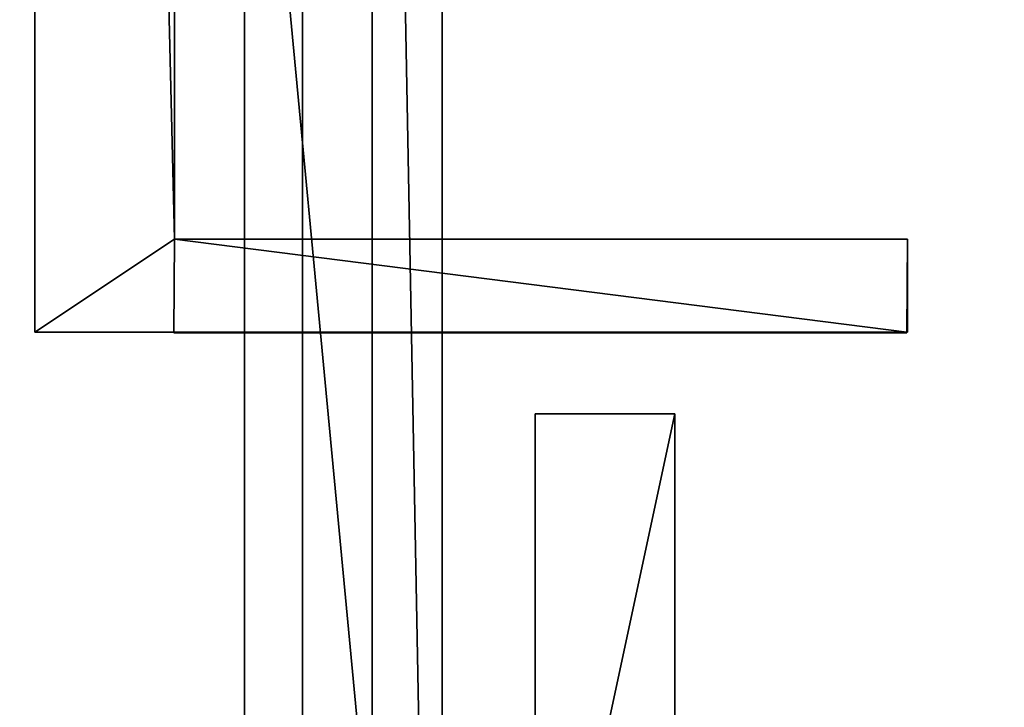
# Model space of a CAD drawing. Header units: millimetres. Extents: x -2186 to 54581, y -1552 to 34223.
# Tile 405 of 656: x 7172 to 8246, y 18456 to 19207. Entities that reach past the tile are written whole.
import ezdxf

# ---------------------------------------------------------------- set-up
doc = ezdxf.new("R2010")
doc.units = ezdxf.units.MM
for name, color, linetype, true_color in [('B1_IfcSlab', 7, 'Continuous', 0xb7bfc4), ('B2_IfcSlab', 7, 'Continuous', 0xb7bfc4), ('B3_IfcSlab', 7, 'Continuous', 0xb7bfc4), ('B4_IfcSlab', 7, 'Continuous', 0xb7bfc4), ('B5_IfcSlab', 7, 'Continuous', 0xb7bfc4), ('B6_IfcSlab', 7, 'Continuous', 0xb7bfc4), ('B7_IfcSlab', 7, 'Continuous', 0xb7bfc4), ('B8_IfcSlab', 7, 'Continuous', 0xb7bfc4), ('F02_IfcSlab', 7, 'Continuous', 0xb7bfc4), ('F03_IfcSlab', 7, 'Continuous', 0xb7bfc4), ('F04_IfcSlab', 7, 'Continuous', 0xb7bfc4), ('F04_IfcWall', 7, 'Continuous', 0xd8d1bf), ('F05_IfcSlab', 7, 'Continuous', 0xb7bfc4), ('F05_IfcWall', 7, 'Continuous', 0xd8d1bf), ('F06_IfcSlab', 7, 'Continuous', 0xb7bfc4), ('F07_IfcSlab', 7, 'Continuous', 0xb7bfc4), ('F07_IfcWall', 7, 'Continuous', 0xd8d1bf), ('F08_IfcSlab', 7, 'Continuous', 0xb7bfc4), ('F08_IfcWall', 7, 'Continuous', 0xd8d1bf), ('F09_IfcSlab', 7, 'Continuous', 0xb7bfc4), ('F09_IfcWall', 7, 'Continuous', 0xd8d1bf), ('F10_IfcSlab', 7, 'Continuous', 0xb7bfc4), ('F10_IfcWall', 7, 'Continuous', 0xd8d1bf), ('F11_IfcSlab', 7, 'Continuous', 0xb7bfc4), ('F11_IfcWall', 7, 'Continuous', 0xd8d1bf), ('F12_IfcSlab', 7, 'Continuous', 0xb7bfc4), ('F12_IfcWall', 7, 'Continuous', 0xd8d1bf), ('F13_IfcSlab', 7, 'Continuous', 0xb7bfc4), ('F13_IfcWall', 7, 'Continuous', 0xd8d1bf), ('F14_IfcSlab', 7, 'Continuous', 0xb7bfc4), ('F14_IfcWall', 7, 'Continuous', 0xd8d1bf), ('F15_IfcSlab', 7, 'Continuous', 0xb7bfc4), ('F15_IfcWall', 7, 'Continuous', 0xd8d1bf), ('F16_IfcSlab', 7, 'Continuous', 0xb7bfc4), ('F16_IfcWall', 7, 'Continuous', 0xd8d1bf), ('F17_IfcSlab', 7, 'Continuous', 0xb7bfc4), ('F17_IfcWall', 7, 'Continuous', 0xd8d1bf), ('F18_IfcSlab', 7, 'Continuous', 0xb7bfc4), ('F19_IfcSlab', 7, 'Continuous', 0xb7bfc4), ('F19_IfcWall', 7, 'Continuous', 0xd8d1bf), ('RF_IfcSlab', 7, 'Continuous', 0xb7bfc4)]:
    doc.layers.add(name, color=color, linetype=linetype, true_color=true_color)

msp = doc.modelspace()

# ---------------------------------------------------------------- linework, layer by layer
at = {"layer": 'B1_IfcSlab'}
for points in [[(13680.5, 24626.4, -5000), (-987.3, 33023.4, -5000), (13680.5, 17429, -5000)], [(13680.5, 17429, -5000), (-987.3, 33023.4, -5000), (-987.3, -211.7, -5000)], [(-987.3, 33023.4, -5250), (13680.5, 24626.4, -5250), (13680.5, 17429, -5250)], [(-987.3, 33023.4, -5250), (13680.5, 17429, -5250), (-987.3, -211.7, -5250)]]:
    msp.add_3dface(points, dxfattribs=at)
at = {"layer": 'B2_IfcSlab'}
for points in [[(13680.5, 24626.4, -9000), (-987.3, 33023.4, -9000), (13680.5, 17429, -9000)], [(13680.5, 17429, -9000), (-987.3, 33023.4, -9000), (-987.3, -211.7, -9000)], [(-987.3, 33023.4, -9250), (13680.5, 24626.4, -9250), (13680.5, 17429, -9250)], [(-987.3, 33023.4, -9250), (13680.5, 17429, -9250), (-987.3, -211.7, -9250)]]:
    msp.add_3dface(points, dxfattribs=at)
at = {"layer": 'B3_IfcSlab'}
for points in [[(13680.5, 24626.4, -12600), (-987.3, 33023.4, -12600), (13680.5, 17429, -12600)], [(13680.5, 17429, -12600), (-987.3, 33023.4, -12600), (-987.3, -211.7, -12600)], [(-987.3, 33023.4, -12850), (13680.5, 24626.4, -12850), (13680.5, 17429, -12850)], [(-987.3, 33023.4, -12850), (13680.5, 17429, -12850), (-987.3, -211.7, -12850)]]:
    msp.add_3dface(points, dxfattribs=at)
at = {"layer": 'B4_IfcSlab'}
for points in [[(13680.5, 24626.4, -16200), (-987.3, 33023.4, -16200), (13680.5, 17429, -16200)], [(13680.5, 17429, -16200), (-987.3, 33023.4, -16200), (-987.3, -211.7, -16200)], [(-987.3, 33023.4, -16450), (13680.5, 24626.4, -16450), (13680.5, 17429, -16450)], [(-987.3, 33023.4, -16450), (13680.5, 17429, -16450), (-987.3, -211.7, -16450)]]:
    msp.add_3dface(points, dxfattribs=at)
at = {"layer": 'B5_IfcSlab'}
for points in [[(13680.5, 24626.4, -19800), (-987.3, 33023.4, -19800), (13680.5, 17429, -19800)], [(13680.5, 17429, -19800), (-987.3, 33023.4, -19800), (-987.3, -211.7, -19800)], [(-987.3, 33023.4, -20050), (13680.5, 24626.4, -20050), (13680.5, 17429, -20050)], [(-987.3, 33023.4, -20050), (13680.5, 17429, -20050), (-987.3, -211.7, -20050)]]:
    msp.add_3dface(points, dxfattribs=at)
at = {"layer": 'B6_IfcSlab'}
for points in [[(13680.5, 24626.4, -23400), (-987.3, 33023.4, -23400), (13680.5, 17429, -23400)], [(13680.5, 17429, -23400), (-987.3, 33023.4, -23400), (-987.3, -211.7, -23400)], [(-987.3, 33023.4, -23650), (13680.5, 24626.4, -23650), (13680.5, 17429, -23650)], [(-987.3, 33023.4, -23650), (13680.5, 17429, -23650), (-987.3, -211.7, -23650)]]:
    msp.add_3dface(points, dxfattribs=at)
at = {"layer": 'B7_IfcSlab'}
for points in [[(13680.5, 24626.4, -27000), (-987.3, 33023.4, -27000), (13680.5, 17429, -27000)], [(13680.5, 17429, -27000), (-987.3, 33023.4, -27000), (-987.3, -211.7, -27000)], [(-987.3, 33023.4, -27250), (13680.5, 24626.4, -27250), (13680.5, 17429, -27250)], [(-987.3, 33023.4, -27250), (13680.5, 17429, -27250), (-987.3, -211.7, -27250)]]:
    msp.add_3dface(points, dxfattribs=at)
at = {"layer": 'B8_IfcSlab'}
for points in [[(13680.5, 24626.4, -30600), (-987.3, 33023.4, -30600), (13680.5, 17429, -30600)], [(13680.5, 17429, -30600), (-987.3, 33023.4, -30600), (-987.3, -211.7, -30600)], [(-987.3, 33023.4, -30850), (13680.5, 24626.4, -30850), (13680.5, 17429, -30850)], [(-987.3, 33023.4, -30850), (13680.5, 17429, -30850), (-987.3, -211.7, -30850)]]:
    msp.add_3dface(points, dxfattribs=at)
at = {"layer": 'F02_IfcSlab'}
for points in [[(13680.5, 24626.4, 6000), (-846.2, 25826, 6000), (13680.5, 17429, 6000)], [(13680.5, 17429, 6000), (-846.2, 25826, 6000), (-846.2, 1552.4, 6000)], [(-846.2, 25826, 5750), (13680.5, 24626.4, 5750), (13680.5, 17429, 5750)], [(-846.2, 25826, 5750), (13680.5, 17429, 5750), (-846.2, 1552.4, 5750)]]:
    msp.add_3dface(points, dxfattribs=at)
at = {"layer": 'F03_IfcSlab'}
for points in [[(9308.4, 14465.4, 11000), (-846.2, 25826, 11000), (-846.2, 1552.4, 11000)], [(13680.5, 24626.4, 11000), (-846.2, 25826, 11000), (9308.4, 14465.4, 11000)], [(-846.2, 25826, 10750), (9308.4, 14465.4, 10750), (-846.2, 1552.4, 10750)], [(-846.2, 25826, 10750), (13680.5, 24626.4, 10750), (9308.4, 14465.4, 10750)]]:
    msp.add_3dface(points, dxfattribs=at)
at = {"layer": 'F04_IfcSlab'}
for points in [[(13680.5, 24626.4, 15800), (-846.2, 25826, 15800), (6628.7, 14465.4, 15800)], [(-846.2, 25826, 15550), (13680.5, 24626.4, 15550), (6628.7, 14465.4, 15550)], [(13680.5, 17429, 15800), (13680.5, 24626.4, 15800), (6628.7, 14465.4, 15800)], [(13680.5, 24626.4, 15550), (13680.5, 17429, 15550), (6628.7, 14465.4, 15550)]]:
    msp.add_3dface(points, dxfattribs=at)
at = {"layer": 'F04_IfcWall'}
for points in [[(7734.4, 18776.8, 15800), (7734.4, 18065.5, 15800), (7734.4, 18065.5, 20350)], [(7734.4, 18776.8, 15800), (7734.4, 18065.5, 20350), (7734.4, 18776.8, 20350)], [(7886.7, 18776.8, 15800), (7734.4, 18776.8, 15800), (7734.4, 18776.8, 20350)], [(7886.7, 18776.8, 15800), (7734.4, 18776.8, 20350), (7886.7, 18776.8, 20350)], [(7886.7, 18776.8, 15800), (7886.7, 18065.5, 15800), (7734.4, 18065.5, 15800)], [(7734.4, 18776.8, 15800), (7886.7, 18776.8, 15800), (7734.4, 18065.5, 15800)], [(7886.7, 18065.5, 20350), (7886.7, 18776.8, 20350), (7734.4, 18065.5, 20350)], [(7886.7, 18776.8, 20350), (7734.4, 18776.8, 20350), (7734.4, 18065.5, 20350)], [(7886.7, 18065.5, 15800), (7886.7, 18776.8, 15800), (7886.7, 18776.8, 20350)], [(7886.7, 18065.5, 15800), (7886.7, 18776.8, 20350), (7886.7, 18065.5, 20350)]]:
    msp.add_3dface(points, dxfattribs=at)
at = {"layer": 'F05_IfcSlab'}
for points in [[(8673.7, 12630.7, 20600), (-846.2, 25826, 20600), (-211.6, 12630.7, 20600)], [(13680.5, 24626.4, 20600), (-846.2, 25826, 20600), (13680.5, 17429, 20600)], [(13680.5, 17429, 20600), (-846.2, 25826, 20600), (8673.7, 12630.7, 20600)], [(-846.2, 25826, 20350), (8673.7, 12630.7, 20350), (-211.6, 12630.7, 20350)], [(-846.2, 25826, 20350), (13680.5, 24626.4, 20350), (13680.5, 17429, 20350)], [(-846.2, 25826, 20350), (13680.5, 17429, 20350), (8673.7, 12630.7, 20350)]]:
    msp.add_3dface(points, dxfattribs=at)
at = {"layer": 'F05_IfcWall'}
for points in [[(7734.4, 18776.8, 20600), (7734.4, 18065.5, 20600), (7734.4, 18065.5, 25150)], [(7734.4, 18776.8, 20600), (7734.4, 18065.5, 25150), (7734.4, 18776.8, 25150)], [(7886.7, 18776.8, 20600), (7734.4, 18776.8, 20600), (7734.4, 18776.8, 25150)], [(7886.7, 18776.8, 20600), (7734.4, 18776.8, 25150), (7886.7, 18776.8, 25150)], [(7886.7, 18776.8, 20600), (7886.7, 18065.5, 20600), (7734.4, 18065.5, 20600)], [(7734.4, 18776.8, 20600), (7886.7, 18776.8, 20600), (7734.4, 18065.5, 20600)], [(7886.7, 18065.5, 25150), (7886.7, 18776.8, 25150), (7734.4, 18065.5, 25150)], [(7886.7, 18776.8, 25150), (7734.4, 18776.8, 25150), (7734.4, 18065.5, 25150)], [(7886.7, 18065.5, 20600), (7886.7, 18776.8, 20600), (7886.7, 18776.8, 25150)], [(7886.7, 18065.5, 20600), (7886.7, 18776.8, 25150), (7886.7, 18065.5, 25150)]]:
    msp.add_3dface(points, dxfattribs=at)
at = {"layer": 'F06_IfcSlab'}
for points in [[(13680.5, 17429, 25400), (-846.2, 25826, 25400), (4654.2, 12419, 25400)], [(13680.5, 24626.4, 25400), (-846.2, 25826, 25400), (13680.5, 17429, 25400)], [(-846.2, 25826, 25150), (13680.5, 17429, 25150), (4654.2, 12419, 25150)], [(-846.2, 25826, 25150), (13680.5, 24626.4, 25150), (13680.5, 17429, 25150)]]:
    msp.add_3dface(points, dxfattribs=at)
at = {"layer": 'F07_IfcSlab'}
for points in [[(13680.5, 24626.4, 30200), (-846.2, 25826, 30200), (13680.5, 17429, 30200)], [(13680.5, 17429, 30200), (-846.2, 25826, 30200), (4513.1, 9808.2, 30200)], [(-846.2, 25826, 29950), (13680.5, 24626.4, 29950), (13680.5, 17429, 29950)], [(-846.2, 25826, 29950), (13680.5, 17429, 29950), (4513.1, 9808.2, 29950)]]:
    msp.add_3dface(points, dxfattribs=at)
at = {"layer": 'F07_IfcWall'}
for points in [[(7188.6, 25267.1, 34150), (7188.6, 18865.7, 30200), (7188.6, 18865.7, 34150)], [(7188.6, 25267.1, 30200), (7188.6, 18865.7, 30200), (7188.6, 25267.1, 34150)], [(7188.6, 25267.1, 30200), (7340.9, 25267.1, 30200), (7340.9, 18967.3, 30200)], [(7188.6, 25267.1, 30200), (7340.9, 18967.3, 30200), (7188.6, 18865.7, 30200)], [(7340.9, 25267.1, 34150), (7188.6, 25267.1, 34150), (7340.9, 18967.3, 34150)], [(7340.9, 18967.3, 34150), (7188.6, 25267.1, 34150), (7188.6, 18865.7, 34150)], [(7340.9, 18967.3, 30200), (7340.9, 25267.1, 30200), (7340.9, 25267.1, 34150)], [(7340.9, 18967.3, 30200), (7340.9, 25267.1, 34150), (7340.9, 18967.3, 34150)], [(7188.6, 18865.7, 30200), (7340.9, 18967.3, 30200), (7340, 18865.7, 30200)], [(7340.9, 18967.3, 34150), (7188.6, 18865.7, 34150), (7340, 18865.7, 34150)], [(7340.9, 18967.3, 30200), (8140, 18865.7, 30200), (7340, 18865.7, 30200)], [(8140, 18865.7, 34150), (7340.9, 18967.3, 34150), (7340, 18865.7, 34150)], [(8140.6, 18967.3, 30200), (7340.9, 18967.3, 30200), (7340.9, 18967.3, 34150)], [(8140.6, 18967.3, 30200), (7340.9, 18967.3, 34150), (8140.6, 18967.3, 34150)], [(7340.9, 18967.3, 30200), (8140.6, 18967.3, 30200), (8140, 18865.7, 30200)], [(8140.6, 18967.3, 34150), (7340.9, 18967.3, 34150), (8140, 18865.7, 34150)], [(8140.6, 18967.3, 30200), (8140.6, 18865.7, 30200), (8140, 18865.7, 30200)], [(8140.6, 18865.7, 34150), (8140.6, 18967.3, 34150), (8140, 18865.7, 34150)], [(8140.6, 18865.7, 30200), (8140.6, 18967.3, 30200), (8140.6, 18967.3, 34150)], [(8140.6, 18865.7, 30200), (8140.6, 18967.3, 34150), (8140.6, 18865.7, 34150)], [(7188.6, 18865.7, 30200), (7340, 18865.7, 30200), (7340, 18865.7, 34150)], [(7188.6, 18865.7, 30200), (7340, 18865.7, 34150), (7188.6, 18865.7, 34150)], [(7340, 18865, 30200), (7340, 18865, 34150), (7340, 18865.7, 34150)], [(7340, 18865.7, 30200), (7340, 18865, 30200), (7340, 18865.7, 34150)], [(7340, 18865, 30200), (8140, 18865.7, 30200), (8140, 18865, 30200)], [(7340, 18865.7, 30200), (8140, 18865.7, 30200), (7340, 18865, 30200)], [(8140, 18865.7, 34150), (7340, 18865, 34150), (8140, 18865, 34150)], [(8140, 18865.7, 34150), (7340, 18865.7, 34150), (7340, 18865, 34150)], [(7340, 18865, 30200), (8140, 18865, 30200), (8140, 18865, 34150)], [(7340, 18865, 30200), (8140, 18865, 34150), (7340, 18865, 34150)], [(8140, 18865.7, 30200), (8140.6, 18865.7, 30200), (8140.6, 18865.7, 34150)], [(8140, 18865.7, 30200), (8140.6, 18865.7, 34150), (8140, 18865.7, 34150)], [(8140, 18865.7, 30200), (8140, 18865.7, 34150), (8140, 18865, 34150)], [(8140, 18865, 30200), (8140, 18865.7, 30200), (8140, 18865, 34150)]]:
    msp.add_3dface(points, dxfattribs=at)
at = {"layer": 'F08_IfcSlab'}
for points in [[(13680.5, 24626.4, 34400), (-846.2, 25826, 34400), (13680.5, 17429, 34400)], [(13680.5, 17429, 34400), (-846.2, 25826, 34400), (-846.2, 1552.4, 34400)], [(-846.2, 25826, 34150), (13680.5, 24626.4, 34150), (13680.5, 17429, 34150)], [(-846.2, 25826, 34150), (13680.5, 17429, 34150), (-846.2, 1552.4, 34150)]]:
    msp.add_3dface(points, dxfattribs=at)
at = {"layer": 'F08_IfcWall'}
for points in [[(7188.6, 25267.1, 38350), (7188.6, 18865.7, 34400), (7188.6, 18865.7, 38350)], [(7188.6, 25267.1, 34400), (7188.6, 18865.7, 34400), (7188.6, 25267.1, 38350)], [(7188.6, 25267.1, 34400), (7340.9, 25267.1, 34400), (7340.9, 18967.3, 34400)], [(7188.6, 25267.1, 34400), (7340.9, 18967.3, 34400), (7188.6, 18865.7, 34400)], [(7340.9, 25267.1, 38350), (7188.6, 25267.1, 38350), (7340.9, 18967.3, 38350)], [(7340.9, 18967.3, 38350), (7188.6, 25267.1, 38350), (7188.6, 18865.7, 38350)], [(7340.9, 18967.3, 34400), (7340.9, 25267.1, 34400), (7340.9, 25267.1, 38350)], [(7340.9, 18967.3, 34400), (7340.9, 25267.1, 38350), (7340.9, 18967.3, 38350)], [(7188.6, 18865.7, 34400), (7340.9, 18967.3, 34400), (7340, 18865.7, 34400)], [(7340.9, 18967.3, 38350), (7188.6, 18865.7, 38350), (7340, 18865.7, 38350)], [(7340.9, 18967.3, 34400), (8140, 18865.7, 34400), (7340, 18865.7, 34400)], [(8140, 18865.7, 38350), (7340.9, 18967.3, 38350), (7340, 18865.7, 38350)], [(8140.6, 18967.3, 34400), (7340.9, 18967.3, 34400), (7340.9, 18967.3, 38350)], [(8140.6, 18967.3, 34400), (7340.9, 18967.3, 38350), (8140.6, 18967.3, 38350)], [(7340.9, 18967.3, 34400), (8140.6, 18967.3, 34400), (8140, 18865.7, 34400)], [(8140.6, 18967.3, 38350), (7340.9, 18967.3, 38350), (8140, 18865.7, 38350)], [(8140.6, 18967.3, 34400), (8140.6, 18865.7, 34400), (8140, 18865.7, 34400)], [(8140.6, 18865.7, 38350), (8140.6, 18967.3, 38350), (8140, 18865.7, 38350)], [(8140.6, 18865.7, 34400), (8140.6, 18967.3, 34400), (8140.6, 18967.3, 38350)], [(8140.6, 18865.7, 34400), (8140.6, 18967.3, 38350), (8140.6, 18865.7, 38350)], [(7188.6, 18865.7, 34400), (7340, 18865.7, 34400), (7340, 18865.7, 38350)], [(7188.6, 18865.7, 34400), (7340, 18865.7, 38350), (7188.6, 18865.7, 38350)], [(7340, 18865, 34400), (7340, 18865, 38350), (7340, 18865.7, 38350)], [(7340, 18865.7, 34400), (7340, 18865, 34400), (7340, 18865.7, 38350)], [(7340, 18865, 34400), (8140, 18865.7, 34400), (8140, 18865, 34400)], [(7340, 18865.7, 34400), (8140, 18865.7, 34400), (7340, 18865, 34400)], [(8140, 18865.7, 38350), (7340, 18865, 38350), (8140, 18865, 38350)], [(8140, 18865.7, 38350), (7340, 18865.7, 38350), (7340, 18865, 38350)], [(7340, 18865, 34400), (8140, 18865, 34400), (8140, 18865, 38350)], [(7340, 18865, 34400), (8140, 18865, 38350), (7340, 18865, 38350)], [(8140, 18865.7, 34400), (8140.6, 18865.7, 34400), (8140.6, 18865.7, 38350)], [(8140, 18865.7, 34400), (8140.6, 18865.7, 38350), (8140, 18865.7, 38350)], [(8140, 18865.7, 34400), (8140, 18865.7, 38350), (8140, 18865, 38350)], [(8140, 18865, 34400), (8140, 18865.7, 34400), (8140, 18865, 38350)]]:
    msp.add_3dface(points, dxfattribs=at)
at = {"layer": 'F09_IfcSlab'}
for points in [[(13680.5, 24626.4, 38600), (-846.2, 25826, 38600), (13680.5, 17429, 38600)], [(13680.5, 17429, 38600), (-846.2, 25826, 38600), (-846.2, 1552.4, 38600)], [(-846.2, 25826, 38350), (13680.5, 24626.4, 38350), (13680.5, 17429, 38350)], [(-846.2, 25826, 38350), (13680.5, 17429, 38350), (-846.2, 1552.4, 38350)]]:
    msp.add_3dface(points, dxfattribs=at)
at = {"layer": 'F09_IfcWall'}
for points in [[(7188.6, 25267.1, 42550), (7188.6, 18865.7, 38600), (7188.6, 18865.7, 42550)], [(7188.6, 25267.1, 38600), (7188.6, 18865.7, 38600), (7188.6, 25267.1, 42550)], [(7188.6, 25267.1, 38600), (7340.9, 25267.1, 38600), (7340.9, 18967.3, 38600)], [(7188.6, 25267.1, 38600), (7340.9, 18967.3, 38600), (7188.6, 18865.7, 38600)], [(7340.9, 25267.1, 42550), (7188.6, 25267.1, 42550), (7340.9, 18967.3, 42550)], [(7340.9, 18967.3, 42550), (7188.6, 25267.1, 42550), (7188.6, 18865.7, 42550)], [(7340.9, 18967.3, 38600), (7340.9, 25267.1, 38600), (7340.9, 25267.1, 42550)], [(7340.9, 18967.3, 38600), (7340.9, 25267.1, 42550), (7340.9, 18967.3, 42550)], [(7188.6, 18865.7, 38600), (7340.9, 18967.3, 38600), (7340, 18865.7, 38600)], [(7340.9, 18967.3, 42550), (7188.6, 18865.7, 42550), (7340, 18865.7, 42550)], [(7340.9, 18967.3, 38600), (8140, 18865.7, 38600), (7340, 18865.7, 38600)], [(8140, 18865.7, 42550), (7340.9, 18967.3, 42550), (7340, 18865.7, 42550)], [(8140.6, 18967.3, 38600), (7340.9, 18967.3, 38600), (7340.9, 18967.3, 42550)], [(8140.6, 18967.3, 38600), (7340.9, 18967.3, 42550), (8140.6, 18967.3, 42550)], [(7340.9, 18967.3, 38600), (8140.6, 18967.3, 38600), (8140, 18865.7, 38600)], [(8140.6, 18967.3, 42550), (7340.9, 18967.3, 42550), (8140, 18865.7, 42550)], [(8140.6, 18967.3, 38600), (8140.6, 18865.7, 38600), (8140, 18865.7, 38600)], [(8140.6, 18865.7, 42550), (8140.6, 18967.3, 42550), (8140, 18865.7, 42550)], [(8140.6, 18865.7, 38600), (8140.6, 18967.3, 38600), (8140.6, 18967.3, 42550)], [(8140.6, 18865.7, 38600), (8140.6, 18967.3, 42550), (8140.6, 18865.7, 42550)], [(7188.6, 18865.7, 38600), (7340, 18865.7, 38600), (7340, 18865.7, 42550)], [(7188.6, 18865.7, 38600), (7340, 18865.7, 42550), (7188.6, 18865.7, 42550)], [(7340, 18865, 38600), (7340, 18865, 42550), (7340, 18865.7, 42550)], [(7340, 18865.7, 38600), (7340, 18865, 38600), (7340, 18865.7, 42550)], [(7340, 18865, 38600), (8140, 18865.7, 38600), (8140, 18865, 38600)], [(7340, 18865.7, 38600), (8140, 18865.7, 38600), (7340, 18865, 38600)], [(8140, 18865.7, 42550), (7340, 18865, 42550), (8140, 18865, 42550)], [(8140, 18865.7, 42550), (7340, 18865.7, 42550), (7340, 18865, 42550)], [(7340, 18865, 38600), (8140, 18865, 38600), (8140, 18865, 42550)], [(7340, 18865, 38600), (8140, 18865, 42550), (7340, 18865, 42550)], [(8140, 18865.7, 38600), (8140.6, 18865.7, 38600), (8140.6, 18865.7, 42550)], [(8140, 18865.7, 38600), (8140.6, 18865.7, 42550), (8140, 18865.7, 42550)], [(8140, 18865.7, 38600), (8140, 18865.7, 42550), (8140, 18865, 42550)], [(8140, 18865, 38600), (8140, 18865.7, 38600), (8140, 18865, 42550)]]:
    msp.add_3dface(points, dxfattribs=at)
at = {"layer": 'F10_IfcSlab'}
for points in [[(9661, 9808.2, 42800), (-846.2, 25826, 42800), (-846.2, 1552.4, 42800)], [(13680.5, 24626.4, 42800), (-846.2, 25826, 42800), (13680.5, 17429, 42800)], [(13680.5, 17429, 42800), (-846.2, 25826, 42800), (9661, 9808.2, 42800)], [(-846.2, 25826, 42550), (9661, 9808.2, 42550), (-846.2, 1552.4, 42550)], [(-846.2, 25826, 42550), (13680.5, 24626.4, 42550), (13680.5, 17429, 42550)], [(-846.2, 25826, 42550), (13680.5, 17429, 42550), (9661, 9808.2, 42550)]]:
    msp.add_3dface(points, dxfattribs=at)
at = {"layer": 'F10_IfcWall'}
for points in [[(7188.6, 25267.1, 46750), (7188.6, 18865.7, 42800), (7188.6, 18865.7, 46750)], [(7188.6, 25267.1, 42800), (7188.6, 18865.7, 42800), (7188.6, 25267.1, 46750)], [(7188.6, 25267.1, 42800), (7340.9, 25267.1, 42800), (7340.9, 18967.3, 42800)], [(7188.6, 25267.1, 42800), (7340.9, 18967.3, 42800), (7188.6, 18865.7, 42800)], [(7340.9, 25267.1, 46750), (7188.6, 25267.1, 46750), (7340.9, 18967.3, 46750)], [(7340.9, 18967.3, 46750), (7188.6, 25267.1, 46750), (7188.6, 18865.7, 46750)], [(7340.9, 18967.3, 42800), (7340.9, 25267.1, 42800), (7340.9, 25267.1, 46750)], [(7340.9, 18967.3, 42800), (7340.9, 25267.1, 46750), (7340.9, 18967.3, 46750)], [(7188.6, 18865.7, 42800), (7340.9, 18967.3, 42800), (7340, 18865.7, 42800)], [(7340.9, 18967.3, 46750), (7188.6, 18865.7, 46750), (7340, 18865.7, 46750)], [(7340.9, 18967.3, 42800), (8140, 18865.7, 42800), (7340, 18865.7, 42800)], [(8140, 18865.7, 46750), (7340.9, 18967.3, 46750), (7340, 18865.7, 46750)], [(8140.6, 18967.3, 42800), (7340.9, 18967.3, 42800), (7340.9, 18967.3, 46750)], [(8140.6, 18967.3, 42800), (7340.9, 18967.3, 46750), (8140.6, 18967.3, 46750)], [(7340.9, 18967.3, 42800), (8140.6, 18967.3, 42800), (8140, 18865.7, 42800)], [(8140.6, 18967.3, 46750), (7340.9, 18967.3, 46750), (8140, 18865.7, 46750)], [(8140.6, 18967.3, 42800), (8140.6, 18865.7, 42800), (8140, 18865.7, 42800)], [(8140.6, 18865.7, 46750), (8140.6, 18967.3, 46750), (8140, 18865.7, 46750)], [(8140.6, 18865.7, 42800), (8140.6, 18967.3, 42800), (8140.6, 18967.3, 46750)], [(8140.6, 18865.7, 42800), (8140.6, 18967.3, 46750), (8140.6, 18865.7, 46750)], [(7188.6, 18865.7, 42800), (7340, 18865.7, 42800), (7340, 18865.7, 46750)], [(7188.6, 18865.7, 42800), (7340, 18865.7, 46750), (7188.6, 18865.7, 46750)], [(7340, 18865, 42800), (7340, 18865, 46750), (7340, 18865.7, 46750)], [(7340, 18865.7, 42800), (7340, 18865, 42800), (7340, 18865.7, 46750)], [(7340, 18865, 42800), (8140, 18865.7, 42800), (8140, 18865, 42800)], [(7340, 18865.7, 42800), (8140, 18865.7, 42800), (7340, 18865, 42800)], [(8140, 18865.7, 46750), (7340, 18865, 46750), (8140, 18865, 46750)], [(8140, 18865.7, 46750), (7340, 18865.7, 46750), (7340, 18865, 46750)], [(7340, 18865, 42800), (8140, 18865, 42800), (8140, 18865, 46750)], [(7340, 18865, 42800), (8140, 18865, 46750), (7340, 18865, 46750)], [(8140, 18865.7, 42800), (8140.6, 18865.7, 42800), (8140.6, 18865.7, 46750)], [(8140, 18865.7, 42800), (8140.6, 18865.7, 46750), (8140, 18865.7, 46750)], [(8140, 18865.7, 42800), (8140, 18865.7, 46750), (8140, 18865, 46750)], [(8140, 18865, 42800), (8140, 18865.7, 42800), (8140, 18865, 46750)]]:
    msp.add_3dface(points, dxfattribs=at)
at = {"layer": 'F11_IfcSlab'}
for points in [[(9661, 9808.2, 47000), (-846.2, 25826, 47000), (-846.2, 1552.4, 47000)], [(13680.5, 24626.4, 47000), (-846.2, 25826, 47000), (13680.5, 17429, 47000)], [(13680.5, 17429, 47000), (-846.2, 25826, 47000), (9661, 9808.2, 47000)], [(-846.2, 25826, 46750), (9661, 9808.2, 46750), (-846.2, 1552.4, 46750)], [(-846.2, 25826, 46750), (13680.5, 24626.4, 46750), (13680.5, 17429, 46750)], [(-846.2, 25826, 46750), (13680.5, 17429, 46750), (9661, 9808.2, 46750)]]:
    msp.add_3dface(points, dxfattribs=at)
at = {"layer": 'F11_IfcWall'}
for points in [[(7188.6, 25267.1, 50950), (7188.6, 18865.7, 47000), (7188.6, 18865.7, 50950)], [(7188.6, 25267.1, 47000), (7188.6, 18865.7, 47000), (7188.6, 25267.1, 50950)], [(7188.6, 25267.1, 47000), (7340.9, 25267.1, 47000), (7340.9, 18967.3, 47000)], [(7188.6, 25267.1, 47000), (7340.9, 18967.3, 47000), (7188.6, 18865.7, 47000)], [(7340.9, 25267.1, 50950), (7188.6, 25267.1, 50950), (7340.9, 18967.3, 50950)], [(7340.9, 18967.3, 50950), (7188.6, 25267.1, 50950), (7188.6, 18865.7, 50950)], [(7340.9, 18967.3, 47000), (7340.9, 25267.1, 47000), (7340.9, 25267.1, 50950)], [(7340.9, 18967.3, 47000), (7340.9, 25267.1, 50950), (7340.9, 18967.3, 50950)], [(7188.6, 18865.7, 47000), (7340.9, 18967.3, 47000), (7340, 18865.7, 47000)], [(7340.9, 18967.3, 50950), (7188.6, 18865.7, 50950), (7340, 18865.7, 50950)], [(7340.9, 18967.3, 47000), (8140, 18865.7, 47000), (7340, 18865.7, 47000)], [(8140, 18865.7, 50950), (7340.9, 18967.3, 50950), (7340, 18865.7, 50950)], [(8140.6, 18967.3, 47000), (7340.9, 18967.3, 47000), (7340.9, 18967.3, 50950)], [(8140.6, 18967.3, 47000), (7340.9, 18967.3, 50950), (8140.6, 18967.3, 50950)], [(7340.9, 18967.3, 47000), (8140.6, 18967.3, 47000), (8140, 18865.7, 47000)], [(8140.6, 18967.3, 50950), (7340.9, 18967.3, 50950), (8140, 18865.7, 50950)], [(8140.6, 18967.3, 47000), (8140.6, 18865.7, 47000), (8140, 18865.7, 47000)], [(8140.6, 18865.7, 50950), (8140.6, 18967.3, 50950), (8140, 18865.7, 50950)], [(8140.6, 18865.7, 47000), (8140.6, 18967.3, 47000), (8140.6, 18967.3, 50950)], [(8140.6, 18865.7, 47000), (8140.6, 18967.3, 50950), (8140.6, 18865.7, 50950)], [(7188.6, 18865.7, 47000), (7340, 18865.7, 47000), (7340, 18865.7, 50950)], [(7188.6, 18865.7, 47000), (7340, 18865.7, 50950), (7188.6, 18865.7, 50950)], [(7340, 18865, 47000), (7340, 18865, 50950), (7340, 18865.7, 50950)], [(7340, 18865.7, 47000), (7340, 18865, 47000), (7340, 18865.7, 50950)], [(7340, 18865, 47000), (8140, 18865.7, 47000), (8140, 18865, 47000)], [(7340, 18865.7, 47000), (8140, 18865.7, 47000), (7340, 18865, 47000)], [(8140, 18865.7, 50950), (7340, 18865, 50950), (8140, 18865, 50950)], [(8140, 18865.7, 50950), (7340, 18865.7, 50950), (7340, 18865, 50950)], [(7340, 18865, 47000), (8140, 18865, 47000), (8140, 18865, 50950)], [(7340, 18865, 47000), (8140, 18865, 50950), (7340, 18865, 50950)], [(8140, 18865.7, 47000), (8140.6, 18865.7, 47000), (8140.6, 18865.7, 50950)], [(8140, 18865.7, 47000), (8140.6, 18865.7, 50950), (8140, 18865.7, 50950)], [(8140, 18865.7, 47000), (8140, 18865.7, 50950), (8140, 18865, 50950)], [(8140, 18865, 47000), (8140, 18865.7, 47000), (8140, 18865, 50950)]]:
    msp.add_3dface(points, dxfattribs=at)
at = {"layer": 'F12_IfcSlab'}
for points in [[(13680.5, 24626.4, 51200), (-846.2, 25826, 51200), (13680.5, 17429, 51200)], [(13680.5, 17429, 51200), (-846.2, 25826, 51200), (-846.2, 1552.4, 51200)], [(-846.2, 25826, 50950), (13680.5, 24626.4, 50950), (13680.5, 17429, 50950)], [(-846.2, 25826, 50950), (13680.5, 17429, 50950), (-846.2, 1552.4, 50950)]]:
    msp.add_3dface(points, dxfattribs=at)
at = {"layer": 'F12_IfcWall'}
for points in [[(7188.6, 25267.1, 55150), (7188.6, 18865.7, 51200), (7188.6, 18865.7, 55150)], [(7188.6, 25267.1, 51200), (7188.6, 18865.7, 51200), (7188.6, 25267.1, 55150)], [(7188.6, 25267.1, 51200), (7340.9, 25267.1, 51200), (7340.9, 18967.3, 51200)], [(7188.6, 25267.1, 51200), (7340.9, 18967.3, 51200), (7188.6, 18865.7, 51200)], [(7340.9, 25267.1, 55150), (7188.6, 25267.1, 55150), (7340.9, 18967.3, 55150)], [(7340.9, 18967.3, 55150), (7188.6, 25267.1, 55150), (7188.6, 18865.7, 55150)], [(7340.9, 18967.3, 51200), (7340.9, 25267.1, 51200), (7340.9, 25267.1, 55150)], [(7340.9, 18967.3, 51200), (7340.9, 25267.1, 55150), (7340.9, 18967.3, 55150)], [(7188.6, 18865.7, 51200), (7340.9, 18967.3, 51200), (7340, 18865.7, 51200)], [(7340.9, 18967.3, 55150), (7188.6, 18865.7, 55150), (7340, 18865.7, 55150)], [(7340.9, 18967.3, 51200), (8140, 18865.7, 51200), (7340, 18865.7, 51200)], [(8140, 18865.7, 55150), (7340.9, 18967.3, 55150), (7340, 18865.7, 55150)], [(8140.6, 18967.3, 51200), (7340.9, 18967.3, 51200), (7340.9, 18967.3, 55150)], [(8140.6, 18967.3, 51200), (7340.9, 18967.3, 55150), (8140.6, 18967.3, 55150)], [(7340.9, 18967.3, 51200), (8140.6, 18967.3, 51200), (8140, 18865.7, 51200)], [(8140.6, 18967.3, 55150), (7340.9, 18967.3, 55150), (8140, 18865.7, 55150)], [(8140.6, 18967.3, 51200), (8140.6, 18865.7, 51200), (8140, 18865.7, 51200)], [(8140.6, 18865.7, 55150), (8140.6, 18967.3, 55150), (8140, 18865.7, 55150)], [(8140.6, 18865.7, 51200), (8140.6, 18967.3, 51200), (8140.6, 18967.3, 55150)], [(8140.6, 18865.7, 51200), (8140.6, 18967.3, 55150), (8140.6, 18865.7, 55150)], [(7188.6, 18865.7, 51200), (7340, 18865.7, 51200), (7340, 18865.7, 55150)], [(7188.6, 18865.7, 51200), (7340, 18865.7, 55150), (7188.6, 18865.7, 55150)], [(7340, 18865, 51200), (7340, 18865, 55150), (7340, 18865.7, 55150)], [(7340, 18865.7, 51200), (7340, 18865, 51200), (7340, 18865.7, 55150)], [(7340, 18865, 51200), (8140, 18865.7, 51200), (8140, 18865, 51200)], [(7340, 18865.7, 51200), (8140, 18865.7, 51200), (7340, 18865, 51200)], [(8140, 18865.7, 55150), (7340, 18865, 55150), (8140, 18865, 55150)], [(8140, 18865.7, 55150), (7340, 18865.7, 55150), (7340, 18865, 55150)], [(7340, 18865, 51200), (8140, 18865, 51200), (8140, 18865, 55150)], [(7340, 18865, 51200), (8140, 18865, 55150), (7340, 18865, 55150)], [(8140, 18865.7, 51200), (8140.6, 18865.7, 51200), (8140.6, 18865.7, 55150)], [(8140, 18865.7, 51200), (8140.6, 18865.7, 55150), (8140, 18865.7, 55150)], [(8140, 18865.7, 51200), (8140, 18865.7, 55150), (8140, 18865, 55150)], [(8140, 18865, 51200), (8140, 18865.7, 51200), (8140, 18865, 55150)]]:
    msp.add_3dface(points, dxfattribs=at)
at = {"layer": 'F13_IfcSlab'}
for points in [[(13680.5, 24626.4, 55400), (-846.2, 25826, 55400), (13680.5, 17429, 55400)], [(13680.5, 17429, 55400), (-846.2, 25826, 55400), (-846.2, 1552.4, 55400)], [(-846.2, 25826, 55150), (13680.5, 24626.4, 55150), (13680.5, 17429, 55150)], [(-846.2, 25826, 55150), (13680.5, 17429, 55150), (-846.2, 1552.4, 55150)]]:
    msp.add_3dface(points, dxfattribs=at)
at = {"layer": 'F13_IfcWall'}
for points in [[(7188.6, 25267.1, 59350), (7188.6, 18865.7, 55400), (7188.6, 18865.7, 59350)], [(7188.6, 25267.1, 55400), (7188.6, 18865.7, 55400), (7188.6, 25267.1, 59350)], [(7188.6, 25267.1, 55400), (7340.9, 25267.1, 55400), (7340.9, 18967.3, 55400)], [(7188.6, 25267.1, 55400), (7340.9, 18967.3, 55400), (7188.6, 18865.7, 55400)], [(7340.9, 25267.1, 59350), (7188.6, 25267.1, 59350), (7340.9, 18967.3, 59350)], [(7340.9, 18967.3, 59350), (7188.6, 25267.1, 59350), (7188.6, 18865.7, 59350)], [(7340.9, 18967.3, 55400), (7340.9, 25267.1, 55400), (7340.9, 25267.1, 59350)], [(7340.9, 18967.3, 55400), (7340.9, 25267.1, 59350), (7340.9, 18967.3, 59350)], [(7188.6, 18865.7, 55400), (7340.9, 18967.3, 55400), (7340, 18865.7, 55400)], [(7340.9, 18967.3, 59350), (7188.6, 18865.7, 59350), (7340, 18865.7, 59350)], [(7340.9, 18967.3, 55400), (8140, 18865.7, 55400), (7340, 18865.7, 55400)], [(8140, 18865.7, 59350), (7340.9, 18967.3, 59350), (7340, 18865.7, 59350)], [(8140.6, 18967.3, 55400), (7340.9, 18967.3, 55400), (7340.9, 18967.3, 59350)], [(8140.6, 18967.3, 55400), (7340.9, 18967.3, 59350), (8140.6, 18967.3, 59350)], [(7340.9, 18967.3, 55400), (8140.6, 18967.3, 55400), (8140, 18865.7, 55400)], [(8140.6, 18967.3, 59350), (7340.9, 18967.3, 59350), (8140, 18865.7, 59350)], [(8140.6, 18967.3, 55400), (8140.6, 18865.7, 55400), (8140, 18865.7, 55400)], [(8140.6, 18865.7, 59350), (8140.6, 18967.3, 59350), (8140, 18865.7, 59350)], [(8140.6, 18865.7, 55400), (8140.6, 18967.3, 55400), (8140.6, 18967.3, 59350)], [(8140.6, 18865.7, 55400), (8140.6, 18967.3, 59350), (8140.6, 18865.7, 59350)], [(7188.6, 18865.7, 55400), (7340, 18865.7, 55400), (7340, 18865.7, 59350)], [(7188.6, 18865.7, 55400), (7340, 18865.7, 59350), (7188.6, 18865.7, 59350)], [(7340, 18865, 55400), (7340, 18865, 59350), (7340, 18865.7, 59350)], [(7340, 18865.7, 55400), (7340, 18865, 55400), (7340, 18865.7, 59350)], [(7340, 18865, 55400), (8140, 18865.7, 55400), (8140, 18865, 55400)], [(7340, 18865.7, 55400), (8140, 18865.7, 55400), (7340, 18865, 55400)], [(8140, 18865.7, 59350), (7340, 18865, 59350), (8140, 18865, 59350)], [(8140, 18865.7, 59350), (7340, 18865.7, 59350), (7340, 18865, 59350)], [(7340, 18865, 55400), (8140, 18865, 55400), (8140, 18865, 59350)], [(7340, 18865, 55400), (8140, 18865, 59350), (7340, 18865, 59350)], [(8140, 18865.7, 55400), (8140.6, 18865.7, 55400), (8140.6, 18865.7, 59350)], [(8140, 18865.7, 55400), (8140.6, 18865.7, 59350), (8140, 18865.7, 59350)], [(8140, 18865.7, 55400), (8140, 18865.7, 59350), (8140, 18865, 59350)], [(8140, 18865, 55400), (8140, 18865.7, 55400), (8140, 18865, 59350)]]:
    msp.add_3dface(points, dxfattribs=at)
at = {"layer": 'F14_IfcSlab'}
for points in [[(13680.5, 24626.4, 59600), (-846.2, 25826, 59600), (13680.5, 17429, 59600)], [(13680.5, 17429, 59600), (-846.2, 25826, 59600), (-846.2, 1552.4, 59600)], [(-846.2, 25826, 59350), (13680.5, 24626.4, 59350), (13680.5, 17429, 59350)], [(-846.2, 25826, 59350), (13680.5, 17429, 59350), (-846.2, 1552.4, 59350)]]:
    msp.add_3dface(points, dxfattribs=at)
at = {"layer": 'F14_IfcWall'}
for points in [[(7188.6, 25267.1, 63550), (7188.6, 18865.7, 59600), (7188.6, 18865.7, 63550)], [(7188.6, 25267.1, 59600), (7188.6, 18865.7, 59600), (7188.6, 25267.1, 63550)], [(7188.6, 25267.1, 59600), (7340.9, 25267.1, 59600), (7340.9, 18967.3, 59600)], [(7188.6, 25267.1, 59600), (7340.9, 18967.3, 59600), (7188.6, 18865.7, 59600)], [(7340.9, 25267.1, 63550), (7188.6, 25267.1, 63550), (7340.9, 18967.3, 63550)], [(7340.9, 18967.3, 63550), (7188.6, 25267.1, 63550), (7188.6, 18865.7, 63550)], [(7340.9, 18967.3, 59600), (7340.9, 25267.1, 59600), (7340.9, 25267.1, 63550)], [(7340.9, 18967.3, 59600), (7340.9, 25267.1, 63550), (7340.9, 18967.3, 63550)], [(7188.6, 18865.7, 59600), (7340.9, 18967.3, 59600), (7340, 18865.7, 59600)], [(7340.9, 18967.3, 63550), (7188.6, 18865.7, 63550), (7340, 18865.7, 63550)], [(7340.9, 18967.3, 59600), (8140, 18865.7, 59600), (7340, 18865.7, 59600)], [(8140, 18865.7, 63550), (7340.9, 18967.3, 63550), (7340, 18865.7, 63550)], [(8140.6, 18967.3, 59600), (7340.9, 18967.3, 59600), (7340.9, 18967.3, 63550)], [(8140.6, 18967.3, 59600), (7340.9, 18967.3, 63550), (8140.6, 18967.3, 63550)], [(7340.9, 18967.3, 59600), (8140.6, 18967.3, 59600), (8140, 18865.7, 59600)], [(8140.6, 18967.3, 63550), (7340.9, 18967.3, 63550), (8140, 18865.7, 63550)], [(8140.6, 18967.3, 59600), (8140.6, 18865.7, 59600), (8140, 18865.7, 59600)], [(8140.6, 18865.7, 63550), (8140.6, 18967.3, 63550), (8140, 18865.7, 63550)], [(8140.6, 18865.7, 59600), (8140.6, 18967.3, 59600), (8140.6, 18967.3, 63550)], [(8140.6, 18865.7, 59600), (8140.6, 18967.3, 63550), (8140.6, 18865.7, 63550)], [(7188.6, 18865.7, 59600), (7340, 18865.7, 59600), (7340, 18865.7, 63550)], [(7188.6, 18865.7, 59600), (7340, 18865.7, 63550), (7188.6, 18865.7, 63550)], [(7340, 18865, 59600), (7340, 18865, 63550), (7340, 18865.7, 63550)], [(7340, 18865.7, 59600), (7340, 18865, 59600), (7340, 18865.7, 63550)], [(7340, 18865, 59600), (8140, 18865.7, 59600), (8140, 18865, 59600)], [(7340, 18865.7, 59600), (8140, 18865.7, 59600), (7340, 18865, 59600)], [(8140, 18865.7, 63550), (7340, 18865, 63550), (8140, 18865, 63550)], [(8140, 18865.7, 63550), (7340, 18865.7, 63550), (7340, 18865, 63550)], [(7340, 18865, 59600), (8140, 18865, 59600), (8140, 18865, 63550)], [(7340, 18865, 59600), (8140, 18865, 63550), (7340, 18865, 63550)], [(8140, 18865.7, 59600), (8140.6, 18865.7, 59600), (8140.6, 18865.7, 63550)], [(8140, 18865.7, 59600), (8140.6, 18865.7, 63550), (8140, 18865.7, 63550)], [(8140, 18865.7, 59600), (8140, 18865.7, 63550), (8140, 18865, 63550)], [(8140, 18865, 59600), (8140, 18865.7, 59600), (8140, 18865, 63550)]]:
    msp.add_3dface(points, dxfattribs=at)
at = {"layer": 'F15_IfcSlab'}
for points in [[(13680.5, 24626.4, 63800), (-846.2, 25826, 63800), (13680.5, 17429, 63800)], [(13680.5, 17429, 63800), (-846.2, 25826, 63800), (-846.2, 1552.4, 63800)], [(-846.2, 25826, 63550), (13680.5, 24626.4, 63550), (13680.5, 17429, 63550)], [(-846.2, 25826, 63550), (13680.5, 17429, 63550), (-846.2, 1552.4, 63550)]]:
    msp.add_3dface(points, dxfattribs=at)
at = {"layer": 'F15_IfcWall'}
for points in [[(7188.6, 25267.1, 67750), (7188.6, 18865.7, 63800), (7188.6, 18865.7, 67750)], [(7188.6, 25267.1, 63800), (7188.6, 18865.7, 63800), (7188.6, 25267.1, 67750)], [(7188.6, 25267.1, 63800), (7340.9, 25267.1, 63800), (7340.9, 18967.3, 63800)], [(7188.6, 25267.1, 63800), (7340.9, 18967.3, 63800), (7188.6, 18865.7, 63800)], [(7340.9, 25267.1, 67750), (7188.6, 25267.1, 67750), (7340.9, 18967.3, 67750)], [(7340.9, 18967.3, 67750), (7188.6, 25267.1, 67750), (7188.6, 18865.7, 67750)], [(7340.9, 18967.3, 63800), (7340.9, 25267.1, 63800), (7340.9, 25267.1, 67750)], [(7340.9, 18967.3, 63800), (7340.9, 25267.1, 67750), (7340.9, 18967.3, 67750)], [(7188.6, 18865.7, 63800), (7340.9, 18967.3, 63800), (7340, 18865.7, 63800)], [(7340.9, 18967.3, 67750), (7188.6, 18865.7, 67750), (7340, 18865.7, 67750)], [(7340.9, 18967.3, 63800), (8140, 18865.7, 63800), (7340, 18865.7, 63800)], [(8140, 18865.7, 67750), (7340.9, 18967.3, 67750), (7340, 18865.7, 67750)], [(8140.6, 18967.3, 63800), (7340.9, 18967.3, 63800), (7340.9, 18967.3, 67750)], [(8140.6, 18967.3, 63800), (7340.9, 18967.3, 67750), (8140.6, 18967.3, 67750)], [(7340.9, 18967.3, 63800), (8140.6, 18967.3, 63800), (8140, 18865.7, 63800)], [(8140.6, 18967.3, 67750), (7340.9, 18967.3, 67750), (8140, 18865.7, 67750)], [(8140.6, 18967.3, 63800), (8140.6, 18865.7, 63800), (8140, 18865.7, 63800)], [(8140.6, 18865.7, 67750), (8140.6, 18967.3, 67750), (8140, 18865.7, 67750)], [(8140.6, 18865.7, 63800), (8140.6, 18967.3, 63800), (8140.6, 18967.3, 67750)], [(8140.6, 18865.7, 63800), (8140.6, 18967.3, 67750), (8140.6, 18865.7, 67750)], [(7188.6, 18865.7, 63800), (7340, 18865.7, 63800), (7340, 18865.7, 67750)], [(7188.6, 18865.7, 63800), (7340, 18865.7, 67750), (7188.6, 18865.7, 67750)], [(7340, 18865, 63800), (7340, 18865, 67750), (7340, 18865.7, 67750)], [(7340, 18865.7, 63800), (7340, 18865, 63800), (7340, 18865.7, 67750)], [(7340, 18865, 63800), (8140, 18865.7, 63800), (8140, 18865, 63800)], [(7340, 18865.7, 63800), (8140, 18865.7, 63800), (7340, 18865, 63800)], [(8140, 18865.7, 67750), (7340, 18865, 67750), (8140, 18865, 67750)], [(8140, 18865.7, 67750), (7340, 18865.7, 67750), (7340, 18865, 67750)], [(7340, 18865, 63800), (8140, 18865, 63800), (8140, 18865, 67750)], [(7340, 18865, 63800), (8140, 18865, 67750), (7340, 18865, 67750)], [(8140, 18865.7, 63800), (8140.6, 18865.7, 63800), (8140.6, 18865.7, 67750)], [(8140, 18865.7, 63800), (8140.6, 18865.7, 67750), (8140, 18865.7, 67750)], [(8140, 18865.7, 63800), (8140, 18865.7, 67750), (8140, 18865, 67750)], [(8140, 18865, 63800), (8140, 18865.7, 63800), (8140, 18865, 67750)]]:
    msp.add_3dface(points, dxfattribs=at)
at = {"layer": 'F16_IfcSlab'}
for points in [[(13680.5, 24626.4, 68000), (-846.2, 25826, 68000), (13680.5, 17429, 68000)], [(13680.5, 17429, 68000), (-846.2, 25826, 68000), (-846.2, 1552.4, 68000)], [(-846.2, 25826, 67750), (13680.5, 24626.4, 67750), (13680.5, 17429, 67750)], [(-846.2, 25826, 67750), (13680.5, 17429, 67750), (-846.2, 1552.4, 67750)]]:
    msp.add_3dface(points, dxfattribs=at)
at = {"layer": 'F16_IfcWall'}
for points in [[(7188.6, 25267.1, 71950), (7188.6, 18865.7, 68000), (7188.6, 18865.7, 71950)], [(7188.6, 25267.1, 68000), (7188.6, 18865.7, 68000), (7188.6, 25267.1, 71950)], [(7188.6, 25267.1, 68000), (7340.9, 25267.1, 68000), (7340.9, 18967.3, 68000)], [(7188.6, 25267.1, 68000), (7340.9, 18967.3, 68000), (7188.6, 18865.7, 68000)], [(7340.9, 25267.1, 71950), (7188.6, 25267.1, 71950), (7340.9, 18967.3, 71950)], [(7340.9, 18967.3, 71950), (7188.6, 25267.1, 71950), (7188.6, 18865.7, 71950)], [(7340.9, 18967.3, 68000), (7340.9, 25267.1, 68000), (7340.9, 25267.1, 71950)], [(7340.9, 18967.3, 68000), (7340.9, 25267.1, 71950), (7340.9, 18967.3, 71950)], [(7188.6, 18865.7, 68000), (7340.9, 18967.3, 68000), (7340, 18865.7, 68000)], [(7340.9, 18967.3, 71950), (7188.6, 18865.7, 71950), (7340, 18865.7, 71950)], [(7340.9, 18967.3, 68000), (8140, 18865.7, 68000), (7340, 18865.7, 68000)], [(8140, 18865.7, 71950), (7340.9, 18967.3, 71950), (7340, 18865.7, 71950)], [(8140.6, 18967.3, 68000), (7340.9, 18967.3, 68000), (7340.9, 18967.3, 71950)], [(8140.6, 18967.3, 68000), (7340.9, 18967.3, 71950), (8140.6, 18967.3, 71950)], [(7340.9, 18967.3, 68000), (8140.6, 18967.3, 68000), (8140, 18865.7, 68000)], [(8140.6, 18967.3, 71950), (7340.9, 18967.3, 71950), (8140, 18865.7, 71950)], [(8140.6, 18967.3, 68000), (8140.6, 18865.7, 68000), (8140, 18865.7, 68000)], [(8140.6, 18865.7, 71950), (8140.6, 18967.3, 71950), (8140, 18865.7, 71950)], [(8140.6, 18865.7, 68000), (8140.6, 18967.3, 68000), (8140.6, 18967.3, 71950)], [(8140.6, 18865.7, 68000), (8140.6, 18967.3, 71950), (8140.6, 18865.7, 71950)], [(7188.6, 18865.7, 68000), (7340, 18865.7, 68000), (7340, 18865.7, 71950)], [(7188.6, 18865.7, 68000), (7340, 18865.7, 71950), (7188.6, 18865.7, 71950)], [(7340, 18865, 68000), (7340, 18865, 71950), (7340, 18865.7, 71950)], [(7340, 18865.7, 68000), (7340, 18865, 68000), (7340, 18865.7, 71950)], [(7340, 18865, 68000), (8140, 18865.7, 68000), (8140, 18865, 68000)], [(7340, 18865.7, 68000), (8140, 18865.7, 68000), (7340, 18865, 68000)], [(8140, 18865.7, 71950), (7340, 18865, 71950), (8140, 18865, 71950)], [(8140, 18865.7, 71950), (7340, 18865.7, 71950), (7340, 18865, 71950)], [(7340, 18865, 68000), (8140, 18865, 68000), (8140, 18865, 71950)], [(7340, 18865, 68000), (8140, 18865, 71950), (7340, 18865, 71950)], [(8140, 18865.7, 68000), (8140.6, 18865.7, 68000), (8140.6, 18865.7, 71950)], [(8140, 18865.7, 68000), (8140.6, 18865.7, 71950), (8140, 18865.7, 71950)], [(8140, 18865.7, 68000), (8140, 18865.7, 71950), (8140, 18865, 71950)], [(8140, 18865, 68000), (8140, 18865.7, 68000), (8140, 18865, 71950)]]:
    msp.add_3dface(points, dxfattribs=at)
at = {"layer": 'F17_IfcSlab'}
for points in [[(13680.5, 24626.4, 72200), (-846.2, 25826, 72200), (13680.5, 17429, 72200)], [(13680.5, 17429, 72200), (-846.2, 25826, 72200), (-846.2, 1552.4, 72200)], [(-846.2, 25826, 71950), (13680.5, 24626.4, 71950), (13680.5, 17429, 71950)], [(-846.2, 25826, 71950), (13680.5, 17429, 71950), (-846.2, 1552.4, 71950)]]:
    msp.add_3dface(points, dxfattribs=at)
at = {"layer": 'F17_IfcWall'}
for points in [[(7417.1, 18268.7, 72200), (7417.1, 18268.7, 76150), (7417.1, 19742.1, 76150)], [(7417.1, 19742.1, 72200), (7417.1, 18268.7, 72200), (7417.1, 19742.1, 76150)], [(7417.1, 19742.1, 72200), (7556.7, 19742.1, 72200), (7556.7, 18268.7, 72200)], [(7417.1, 19742.1, 72200), (7556.7, 18268.7, 72200), (7417.1, 18268.7, 72200)], [(7556.7, 19742.1, 76150), (7417.1, 19742.1, 76150), (7556.7, 18268.7, 76150)], [(7556.7, 18268.7, 76150), (7417.1, 19742.1, 76150), (7417.1, 18268.7, 76150)], [(7556.7, 19742.1, 72200), (7556.7, 19742.1, 76150), (7556.7, 18268.7, 76150)], [(7556.7, 18268.7, 72200), (7556.7, 19742.1, 72200), (7556.7, 18268.7, 76150)]]:
    msp.add_3dface(points, dxfattribs=at)
at = {"layer": 'F18_IfcSlab'}
for points in [[(13680.5, 24626.4, 76400), (-846.2, 25826, 76400), (13680.5, 17429, 76400)], [(13680.5, 17429, 76400), (-846.2, 25826, 76400), (-846.2, 1552.4, 76400)], [(-846.2, 25826, 76150), (13680.5, 24626.4, 76150), (13680.5, 17429, 76150)], [(-846.2, 25826, 76150), (13680.5, 17429, 76150), (-846.2, 1552.4, 76150)]]:
    msp.add_3dface(points, dxfattribs=at)
at = {"layer": 'F19_IfcSlab'}
for points in [[(13680.5, 24626.4, 80600), (-846.2, 25826, 80600), (13680.5, 17429, 80600)], [(13680.5, 17429, 80600), (-846.2, 25826, 80600), (-846.2, 1552.4, 80600)], [(-846.2, 25826, 80350), (13680.5, 24626.4, 80350), (13680.5, 17429, 80350)], [(-846.2, 25826, 80350), (13680.5, 17429, 80350), (-846.2, 1552.4, 80350)]]:
    msp.add_3dface(points, dxfattribs=at)
at = {"layer": 'F19_IfcWall'}
for points in [[(7480.5, 25216.3, 80600), (7480.5, 17074.8, 80600), (7480.5, 17074.8, 84550)], [(7480.5, 25216.3, 80600), (7480.5, 17074.8, 84550), (7480.5, 25216.3, 84550)], [(7480.5, 25216.3, 80600), (7632.9, 25216.3, 80600), (7632.9, 17074.8, 80600)], [(7480.5, 25216.3, 80600), (7632.9, 17074.8, 80600), (7480.5, 17074.8, 80600)], [(7632.9, 25216.3, 84550), (7480.5, 25216.3, 84550), (7632.9, 17074.8, 84550)], [(7632.9, 17074.8, 84550), (7480.5, 25216.3, 84550), (7480.5, 17074.8, 84550)], [(7632.9, 17074.8, 80600), (7632.9, 25216.3, 80600), (7632.9, 25216.3, 84550)], [(7632.9, 17074.8, 80600), (7632.9, 25216.3, 84550), (7632.9, 17074.8, 84550)]]:
    msp.add_3dface(points, dxfattribs=at)
at = {"layer": 'RF_IfcSlab'}
for points in [[(31733.1, 20745.5, 84800), (-846.2, 25826, 84800), (31733.1, 17570.1, 84800)], [(31733.1, 17570.1, 84800), (-846.2, 25826, 84800), (-846.2, 1552.4, 84800)], [(-846.2, 25826, 84550), (31733.1, 20745.5, 84550), (31733.1, 17570.1, 84550)], [(-846.2, 25826, 84550), (31733.1, 17570.1, 84550), (-846.2, 1552.4, 84550)]]:
    msp.add_3dface(points, dxfattribs=at)

doc.saveas('drawing.dxf')
